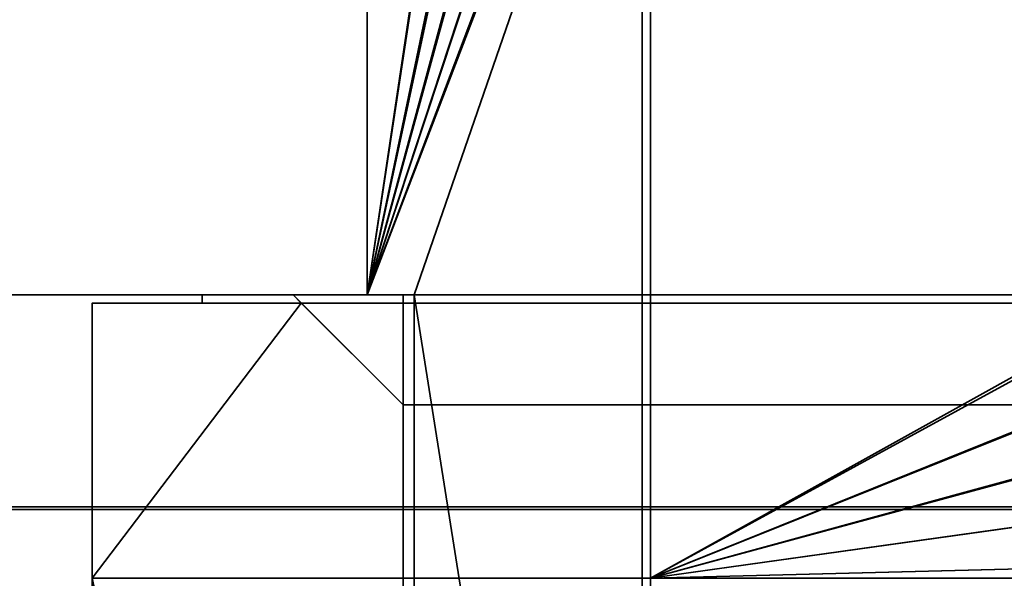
# Model space of a CAD drawing. Header units: millimetres. Extents: x -603 to 3703, y -121 to 193.
# Tile 484 of 656: x 1016 to 1033, y 173 to 183. Entities that reach past the tile are written whole.
import ezdxf

# ---------------------------------------------------------------- set-up
doc = ezdxf.new("R2010")
doc.units = ezdxf.units.MM
doc.layers.add('152', color=7, linetype='Continuous', true_color=0xffffff)

# ---------------------------------------------------------------- blocks, each defined once
blk = doc.blocks.new('UG_SURFACE_071')
at = {"layer": '152', "color": 14, "linetype": 'Continuous', "lineweight": 35}
for points in [[(1016.85, 173.15, -5.75), (1016.85, 178.15, -5.75), (1020.65, 178.15, -5.75)], [(1020.65, 178.15, -5.75), (1022.5, 176.3, -5.75), (1022.5, 173.15, -5.75), (1016.85, 173.15, -5.75)], [(1016.85, 173.15, 2030.4), (1022.5, 173.15, 2024.75), (1022.5, 176.3, 2024.75), (1020.65, 178.15, 2026.6)], [(1020.65, 178.15, 2026.6), (1016.85, 178.15, 2030.4), (1016.85, 173.15, 2030.4)], [(1016.85, 173.15, 2030.4), (1016.85, 178.15, 2030.4), (1016.85, 178.15, -5.75), (1016.85, 173.15, -5.75)], [(1020.65, 178.15, 2026.6), (1020.65, 178.15, -5.75), (1016.85, 178.15, -5.75), (1016.85, 178.15, 2030.4)], [(1022.5, 176.3, 2024.75), (1022.5, 176.3, -5.75), (1020.65, 178.15, -5.75), (1020.65, 178.15, 2026.6)], [(1022.5, 176.3, 2024.75), (1022.5, 173.15, 2024.75), (1022.5, 173.15, -5.75), (1022.5, 176.3, -5.75)], [(1016.85, 173.15, 2030.4), (1016.85, 173.15, -5.75), (1022.5, 173.15, -5.75), (1022.5, 173.15, 2024.75)]]:
    blk.add_3dface(points, dxfattribs=at)
blk = doc.blocks.new('UG_SURFACE_072')
at = {"layer": '152', "color": 7, "linetype": 'Continuous', "lineweight": 35}
for points in [[(1020.5, 178.3, -5.75), (1020.65, 178.15, -5.75), (1018.85, 178.15, -5.75), (1018.85, 178.3, -5.75)], [(1018.85, 178.15, -5.75), (1018.85, 178.15, 2028.4), (1018.85, 178.3, 2028.4), (1018.85, 178.3, -5.75)], [(1020.5, 178.3, 2026.75), (1020.5, 178.3, -5.75), (1018.85, 178.3, -5.75), (1018.85, 178.3, 2028.4)], [(1020.65, 178.15, 2026.6), (1020.5, 178.3, 2026.75), (1018.85, 178.3, 2028.4), (1018.85, 178.15, 2028.4)], [(1020.65, 178.15, 2026.6), (1018.85, 178.15, 2028.4), (1018.85, 178.15, -5.75), (1020.65, 178.15, -5.75)], [(1020.65, 178.15, -5.75), (1020.5, 178.3, -5.75), (1020.5, 178.3, 2026.75), (1020.65, 178.15, 2026.6)]]:
    blk.add_3dface(points, dxfattribs=at)
blk = doc.blocks.new('UG_SURFACE_073')
at = {"layer": '152', "color": 41, "linetype": 'Continuous', "lineweight": 35}
for points in [[(1016.85, 81, 2030.4), (1016.85, 173.15, 2030.4), (1016.85, 173.15, -5.75), (1016.85, 81, -5.75)], [(1022.5, 173.15, 2024.75), (1022.5, 173.15, -5.75), (1016.85, 173.15, -5.75), (1016.85, 173.15, 2030.4)], [(1016.85, 81, -5.75), (1016.85, 173.15, -5.75), (1022.5, 173.15, -5.75), (1022.5, 147.3, -5.75)], [(1016.85, 173.15, 2030.4), (1024.5, 89, 2022.75), (1022.5, 147.3, 2024.75)], [(1022.5, 147.3, 2024.75), (1022.5, 173.15, 2024.75), (1016.85, 173.15, 2030.4)], [(1016.85, 173.15, 2030.4), (1016.85, 81, 2030.4), (1024.5, 81, 2022.75), (1024.5, 89, 2022.75)], [(1022.5, 173.15, 2024.75), (1022.5, 147.3, 2024.75), (1022.5, 147.3, -5.75), (1022.5, 173.15, -5.75)], [(1027, 147.3, -5.75), (1027, 173.15, -5.75), (1038.85, 173.15, -5.75), (1038.85, 55.15, -5.75)], [(1028, 89, 2019.25), (1038.85, 173.15, 2008.4), (1027, 173.15, 2020.25), (1027, 147.3, 2020.25)], [(1027, 147.3, 2020.25), (1027, 173.15, 2020.25), (1027, 173.15, -5.75), (1027, 147.3, -5.75)], [(1038.85, 173.15, 2008.4), (1038.85, 173.15, -5.75), (1027, 173.15, -5.75), (1027, 173.15, 2020.25)], [(1028, 89, 2019.25), (1028, 55.15, 2019.25), (1038.85, 55.15, 2008.4), (1038.85, 173.15, 2008.4)]]:
    blk.add_3dface(points, dxfattribs=at)
blk = doc.blocks.new('UG_SURFACE_075')
at = {"layer": '152', "color": 14, "linetype": 'Continuous', "lineweight": 35}
for points in [[(1027, 173.15, -5.75), (1027, 178.15, -5.75), (1033.85, 178.15, -5.75), (1035.432, 177.835, -5.75)], [(1027, 173.15, 2020.25), (1027, 178.15, 2020.25), (1027, 178.15, -5.75), (1027, 173.15, -5.75)], [(1033.85, 178.15, 2013.4), (1033.85, 178.15, -5.75), (1027, 178.15, -5.75), (1027, 178.15, 2020.25)], [(1035.425, 177.748, 2011.825), (1033.85, 178.15, 2013.4), (1027, 178.15, 2020.25), (1027, 173.15, 2020.25)], [(1033.85, 178.15, -5.75), (1033.85, 178.15, 2013.4), (1035.425, 177.748, 2011.825)], [(1035.425, 177.748, 2011.825), (1035.432, 177.835, -5.75), (1033.85, 178.15, -5.75)], [(1027, 173.15, -5.75), (1035.432, 177.835, -5.75), (1035.763, 177.769, -5.75), (1036.774, 177.094, -5.75)], [(1035.763, 177.769, -5.75), (1035.432, 177.835, -5.75), (1035.425, 177.748, 2011.825)], [(1027, 173.15, 2020.25), (1036.783, 177.074, 2010.468), (1036.248, 177.538, 2011.002), (1035.425, 177.748, 2011.825)], [(1035.763, 177.769, -5.75), (1035.425, 177.748, 2011.825), (1036.248, 177.538, 2011.002)], [(1036.248, 177.538, 2011.002), (1036.774, 177.094, -5.75), (1035.763, 177.769, -5.75)], [(1036.248, 177.538, 2011.002), (1036.783, 177.074, 2010.468), (1036.774, 177.094, -5.75)], [(1027, 173.15, -5.75), (1036.774, 177.094, -5.75), (1037.386, 176.686, -5.75), (1037.794, 176.074, -5.75)], [(1027, 173.15, 2020.25), (1037.866, 176.121, 2009.384), (1037.853, 176.145, 2009.397), (1036.783, 177.074, 2010.468)], [(1037.386, 176.686, -5.75), (1036.774, 177.094, -5.75), (1036.783, 177.074, 2010.468)], [(1037.386, 176.686, -5.75), (1036.783, 177.074, 2010.468), (1037.853, 176.145, 2009.397)], [(1037.853, 176.145, 2009.397), (1037.794, 176.074, -5.75), (1037.386, 176.686, -5.75)], [(1038.567, 174.772, 2008.683), (1037.866, 176.121, 2009.384), (1027, 173.15, 2020.25)], [(1037.794, 176.074, -5.75), (1038.469, 175.063, -5.75), (1038.527, 174.772, -5.75), (1027, 173.15, -5.75)], [(1037.853, 176.145, 2009.397), (1037.866, 176.121, 2009.384), (1037.794, 176.074, -5.75)], [(1038.469, 175.063, -5.75), (1037.794, 176.074, -5.75), (1037.866, 176.121, 2009.384)], [(1038.469, 175.063, -5.75), (1037.866, 176.121, 2009.384), (1038.567, 174.772, 2008.683)], [(1038.567, 174.772, 2008.683), (1038.527, 174.772, -5.75), (1038.469, 175.063, -5.75)], [(1027, 173.15, -5.75), (1038.527, 174.772, -5.75), (1038.79, 173.452, -5.75)], [(1027, 173.15, 2020.25), (1038.802, 173.45, 2008.448), (1038.603, 174.703, 2008.647), (1038.567, 174.772, 2008.683)], [(1038.527, 174.772, -5.75), (1038.567, 174.772, 2008.683), (1038.603, 174.703, 2008.647)], [(1038.603, 174.703, 2008.647), (1038.79, 173.452, -5.75), (1038.527, 174.772, -5.75)], [(1038.603, 174.703, 2008.647), (1038.802, 173.45, 2008.448), (1038.79, 173.452, -5.75)], [(1038.79, 173.452, -5.75), (1038.85, 173.15, -5.75), (1027, 173.15, -5.75)], [(1027, 173.15, 2020.25), (1038.85, 173.15, 2008.4), (1038.802, 173.45, 2008.448)], [(1038.79, 173.452, -5.75), (1038.802, 173.45, 2008.448), (1038.85, 173.15, 2008.4)], [(1038.85, 173.15, 2008.4), (1038.85, 173.15, -5.75), (1038.79, 173.452, -5.75)], [(1027, 173.15, 2020.25), (1027, 173.15, -5.75), (1038.85, 173.15, -5.75), (1038.85, 173.15, 2008.4)]]:
    blk.add_3dface(points, dxfattribs=at)
blk = doc.blocks.new('UG_SURFACE_076')
at = {"layer": '152', "color": 7, "linetype": 'Continuous', "lineweight": 35}
for points in [[(1027, 178.3, -5.75), (1033.85, 178.3, -5.75), (1033.85, 178.15, -5.75), (1027, 178.15, -5.75)], [(1027, 178.3, 2020.25), (1027, 178.3, -5.75), (1027, 178.15, -5.75), (1027, 178.15, 2020.25)], [(1027, 178.3, 2020.25), (1033.85, 178.3, 2013.4), (1033.85, 178.3, -5.75), (1027, 178.3, -5.75)], [(1033.85, 178.3, 2013.4), (1027, 178.3, 2020.25), (1027, 178.15, 2020.25), (1033.85, 178.15, 2013.4)], [(1027, 178.15, 2020.25), (1027, 178.15, -5.75), (1033.85, 178.15, -5.75), (1033.85, 178.15, 2013.4)]]:
    blk.add_3dface(points, dxfattribs=at)
blk = doc.blocks.new('UG_SURFACE_079')
at = {"layer": '152', "color": 7, "linetype": 'Continuous', "lineweight": 35}
for points in [[(1973, 178.3, 2020.25), (1027, 178.3, 2020.25), (1027, 178.15, 2020.25), (1973, 178.15, 2020.25)], [(1966.15, 178.3, 2013.4), (1033.85, 178.3, 2013.4), (1027, 178.3, 2020.25), (1973, 178.3, 2020.25)], [(1033.85, 178.15, 2013.4), (1027, 178.15, 2020.25), (1027, 178.3, 2020.25), (1033.85, 178.3, 2013.4)], [(1966.15, 178.15, 2013.4), (1973, 178.15, 2020.25), (1027, 178.15, 2020.25), (1033.85, 178.15, 2013.4)]]:
    blk.add_3dface(points, dxfattribs=at)
blk = doc.blocks.new('UG_SURFACE_080')
at = {"layer": '152', "color": 41, "linetype": 'Continuous', "lineweight": 35}
for points in [[(1983.15, 173.15, 2030.4), (1977.5, 173.15, 2024.75), (1022.5, 173.15, 2024.75), (1016.85, 173.15, 2030.4)], [(1983.15, 81, 2030.4), (1983.15, 173.15, 2030.4), (1016.85, 173.15, 2030.4), (1016.85, 81, 2030.4)], [(1016.85, 173.15, 2030.4), (1022.5, 173.15, 2024.75), (1022.5, 147.3, 2024.75)], [(1022.5, 147.3, 2024.75), (1024.5, 89, 2022.75), (1016.85, 173.15, 2030.4)], [(1024.5, 89, 2022.75), (1024.5, 81, 2022.75), (1016.85, 81, 2030.4), (1016.85, 173.15, 2030.4)], [(1977.5, 173.15, 2024.75), (1977.5, 147.3, 2024.75), (1022.5, 147.3, 2024.75), (1022.5, 173.15, 2024.75)], [(1973, 147.3, 2020.25), (1973, 173.15, 2020.25), (1027, 173.15, 2020.25), (1027, 147.3, 2020.25)], [(1027, 147.3, 2020.25), (1027, 173.15, 2020.25), (1038.85, 173.15, 2008.4), (1038.85, 55.15, 2008.4)], [(1973, 173.15, 2020.25), (1961.15, 173.15, 2008.4), (1038.85, 173.15, 2008.4), (1027, 173.15, 2020.25)]]:
    blk.add_3dface(points, dxfattribs=at)
blk = doc.blocks.new('UG_SURFACE_081')
at = {"layer": '152', "color": 14, "linetype": 'Continuous', "lineweight": 35}
for points in [[(1038.85, 173.15, 2008.4), (1027, 173.15, 2020.25), (1027, 178.15, 2020.25), (1033.85, 178.15, 2013.4)], [(1973, 173.15, 2020.25), (1973, 178.15, 2020.25), (1027, 178.15, 2020.25), (1027, 173.15, 2020.25)], [(1973, 178.15, 2020.25), (1966.15, 178.15, 2013.4), (1033.85, 178.15, 2013.4), (1027, 178.15, 2020.25)], [(1961.15, 173.15, 2008.4), (1973, 173.15, 2020.25), (1027, 173.15, 2020.25), (1038.85, 173.15, 2008.4)]]:
    blk.add_3dface(points, dxfattribs=at)
blk = doc.blocks.new('UG_SURFACE_082')
at = {"layer": '152', "color": 14, "linetype": 'Continuous', "lineweight": 35}
for points in [[(1983.15, 178.15, 2030.4), (1979.35, 178.15, 2026.6), (1020.65, 178.15, 2026.6), (1016.85, 178.15, 2030.4)], [(1983.15, 173.15, 2030.4), (1983.15, 178.15, 2030.4), (1016.85, 178.15, 2030.4), (1016.85, 173.15, 2030.4)], [(1016.85, 173.15, 2030.4), (1016.85, 178.15, 2030.4), (1020.65, 178.15, 2026.6)], [(1020.65, 178.15, 2026.6), (1022.5, 176.3, 2024.75), (1022.5, 173.15, 2024.75), (1016.85, 173.15, 2030.4)], [(1977.5, 176.3, 2024.75), (1022.5, 176.3, 2024.75), (1020.65, 178.15, 2026.6), (1979.35, 178.15, 2026.6)], [(1977.5, 176.3, 2024.75), (1977.5, 173.15, 2024.75), (1022.5, 173.15, 2024.75), (1022.5, 176.3, 2024.75)], [(1977.5, 173.15, 2024.75), (1983.15, 173.15, 2030.4), (1016.85, 173.15, 2030.4), (1022.5, 173.15, 2024.75)]]:
    blk.add_3dface(points, dxfattribs=at)
blk = doc.blocks.new('UG_SURFACE_083')
at = {"layer": '152', "color": 252, "linetype": 'Continuous', "lineweight": 35}
for points in [[(1022.5, 178.3, -5.75), (1022.5, 176.3, -5.75), (1020.5, 178.3, -5.75)], [(1020.5, 178.3, -5.75), (1022.5, 176.3, -5.75), (1022.5, 176.3, 2024.75), (1020.5, 178.3, 2026.75)], [(1020.5, 178.3, 2026.75), (1022.5, 176.3, 2024.75), (1977.5, 176.3, 2024.75), (1979.5, 178.3, 2026.75)], [(1020.5, 178.3, 2026.75), (1979.5, 178.3, 2026.75), (1977.5, 178.3, 2024.75), (1022.5, 178.3, 2024.75)], [(1022.5, 178.3, 2024.75), (1022.5, 178.3, -5.75), (1020.5, 178.3, -5.75), (1020.5, 178.3, 2026.75)], [(1022.5, 176.3, -5.75), (1022.5, 178.3, -5.75), (1022.5, 178.3, 2024.75), (1022.5, 176.3, 2024.75)], [(1022.5, 176.3, 2024.75), (1022.5, 178.3, 2024.75), (1977.5, 178.3, 2024.75), (1977.5, 176.3, 2024.75)]]:
    blk.add_3dface(points, dxfattribs=at)
blk = doc.blocks.new('UG_SURFACE_084')
at = {"layer": '152', "color": 7, "linetype": 'Continuous', "lineweight": 35}
for points in [[(1018.85, 178.15, 2028.4), (1981.15, 178.15, 2028.4), (1981.15, 178.3, 2028.4), (1018.85, 178.3, 2028.4)], [(1981.15, 178.3, 2028.4), (1979.5, 178.3, 2026.75), (1020.5, 178.3, 2026.75), (1018.85, 178.3, 2028.4)], [(1018.85, 178.15, 2028.4), (1018.85, 178.3, 2028.4), (1020.5, 178.3, 2026.75), (1020.65, 178.15, 2026.6)], [(1981.15, 178.15, 2028.4), (1018.85, 178.15, 2028.4), (1020.65, 178.15, 2026.6), (1979.35, 178.15, 2026.6)], [(1020.65, 178.15, 2026.6), (1020.5, 178.3, 2026.75), (1979.5, 178.3, 2026.75), (1979.35, 178.15, 2026.6)]]:
    blk.add_3dface(points, dxfattribs=at)
blk = doc.blocks.new('UG_SURFACE_097')
at = {"layer": '152', "color": 41, "linetype": 'Continuous', "lineweight": 35}
for points in [[(971.85, 193.3, -5.75), (1021.85, 193.3, -5.75), (1021.85, 178.3, -5.75), (971.85, 178.3, -5.75)], [(1021.85, 178.3, 2025.4), (1021.85, 193.3, 2025.4), (971.85, 193.3, 2075.4), (971.85, 178.3, 2075.4)], [(1021.85, 178.3, -5.75), (1021.85, 193.3, -5.75), (1021.85, 193.3, 2025.4), (1021.85, 178.3, 2025.4)], [(971.85, 178.3, 2075.4), (971.85, 178.3, -5.75), (1021.85, 178.3, -5.75), (1021.85, 178.3, 2025.4)]]:
    blk.add_3dface(points, dxfattribs=at)
blk = doc.blocks.new('UG_SURFACE_098')
at = {"layer": '152', "color": 7, "linetype": 'Continuous', "lineweight": 35}
for points in [[(1027, 190.3, -5.75), (1027, 152.3, -5.75), (1026.85, 152.3, -5.75), (1026.85, 190.3, -5.75)], [(1026.85, 152.3, 2020.4), (1026.85, 190.3, 2020.4), (1026.85, 190.3, -5.75), (1026.85, 152.3, -5.75)], [(1026.85, 190.3, 2020.4), (1026.85, 152.3, 2020.4), (1027, 152.3, 2020.25), (1027, 190.3, 2020.25)], [(1027, 152.3, -5.75), (1027, 190.3, -5.75), (1027, 190.3, 2020.25), (1027, 152.3, 2020.25)]]:
    blk.add_3dface(points, dxfattribs=at)
blk = doc.blocks.new('UG_SURFACE_099')
at = {"layer": '152', "color": 14, "linetype": 'Continuous', "lineweight": 35}
for points in [[(1021.85, 193.3, -5.75), (1021.85, 178.3, -5.75), (1021.85, 178.3, 2025.4), (1021.85, 193.3, 2025.4)], [(1021.85, 178.3, -5.75), (1021.85, 193.3, -5.75), (1023.85, 193.3, -5.75), (1024.12, 193.246, -5.75)], [(1021.85, 193.3, 2025.4), (1021.85, 178.3, 2025.4), (1022.7, 178.3, 2024.55), (1026.85, 190.3, 2020.4)], [(1024.12, 193.246, -5.75), (1024.998, 193.072, -5.75), (1025.017, 193.059, -5.75), (1021.85, 178.3, -5.75)], [(1021.85, 178.3, -5.75), (1025.017, 193.059, -5.75), (1025.771, 192.555, -5.75)], [(1025.771, 192.555, -5.75), (1025.971, 192.421, -5.75), (1026.338, 191.873, -5.75), (1021.85, 178.3, -5.75)], [(1021.85, 178.3, -5.75), (1026.338, 191.873, -5.75), (1026.622, 191.448, -5.75), (1026.696, 191.073, -5.75)], [(1026.696, 191.073, -5.75), (1026.85, 190.3, -5.75), (1022.7, 178.3, -5.75), (1021.85, 178.3, -5.75)], [(1022.7, 178.3, -5.75), (1026.85, 190.3, -5.75), (1026.85, 152.15, -5.75)], [(1026.85, 152.15, 2020.4), (1026.85, 190.3, 2020.4), (1022.7, 178.3, 2024.55)], [(1026.85, 152.15, -5.75), (1026.85, 190.3, -5.75), (1026.85, 190.3, 2020.4), (1026.85, 152.15, 2020.4)], [(1021.85, 178.3, 2025.4), (1021.85, 178.3, -5.75), (1022.7, 178.3, -5.75), (1022.7, 178.3, 2024.55)], [(1022.7, 178.3, -5.75), (1022.7, 149.3, -5.75), (1022.7, 149.3, 2024.55), (1022.7, 178.3, 2024.55)], [(1026.85, 152.15, -5.75), (1024, 149.3, -5.75), (1022.7, 149.3, -5.75), (1022.7, 178.3, -5.75)], [(1022.7, 178.3, 2024.55), (1022.7, 149.3, 2024.55), (1024, 149.3, 2023.25), (1026.85, 152.15, 2020.4)]]:
    blk.add_3dface(points, dxfattribs=at)
blk = doc.blocks.new('UG_SURFACE_100')
at = {"layer": '152', "color": 7, "linetype": 'Continuous', "lineweight": 35}
for points in [[(966.7, 190.3, 2080.55), (966.7, 174.45, 2080.55), (2033.3, 174.45, 2080.55), (2033.3, 190.3, 2080.55)], [(2033.15, 190.3, 2080.4), (2033.15, 174.45, 2080.4), (966.85, 174.45, 2080.4), (966.85, 190.3, 2080.4)], [(1973.15, 152.3, 2020.4), (1973.15, 190.3, 2020.4), (1026.85, 190.3, 2020.4), (1026.85, 152.3, 2020.4)], [(1027, 190.3, 2020.25), (1027, 152.3, 2020.25), (1026.85, 152.3, 2020.4), (1026.85, 190.3, 2020.4)], [(1027, 152.3, 2020.25), (1027, 190.3, 2020.25), (1973, 190.3, 2020.25), (1973, 152.3, 2020.25)], [(2033.15, 174.45, 2080.4), (2033.3, 174.45, 2080.55), (966.7, 174.45, 2080.55), (966.85, 174.45, 2080.4)]]:
    blk.add_3dface(points, dxfattribs=at)
blk = doc.blocks.new('UG_SURFACE_101')
at = {"layer": '152', "color": 14, "linetype": 'Continuous', "lineweight": 35}
for points in [[(1021.85, 193.3, 2025.4), (1021.85, 178.3, 2025.4), (1978.15, 178.3, 2025.4), (1978.15, 193.3, 2025.4)], [(1021.85, 178.3, 2025.4), (1021.85, 193.3, 2025.4), (1023.85, 193.3, 2023.4), (1024.086, 193.259, 2023.164)], [(1021.85, 178.3, 2025.4), (1024.086, 193.259, 2023.164), (1024.857, 193.126, 2022.393), (1024.934, 193.08, 2022.316)], [(1024.934, 193.08, 2022.316), (1025.72, 192.608, 2021.531), (1021.85, 178.3, 2025.4)], [(1021.85, 178.3, 2025.4), (1025.72, 192.608, 2021.531), (1025.871, 192.518, 2021.379), (1026.334, 191.936, 2020.916)], [(1021.85, 178.3, 2025.4), (1026.334, 191.936, 2020.916), (1026.464, 191.773, 2020.787), (1026.715, 191.16, 2020.535)], [(1021.85, 178.3, 2025.4), (1026.715, 191.16, 2020.535), (1026.745, 191.085, 2020.504)], [(1026.745, 191.085, 2020.504), (1026.85, 190.3, 2020.4), (1022.7, 178.3, 2024.55), (1021.85, 178.3, 2025.4)], [(1022.7, 178.3, 2024.55), (1026.85, 190.3, 2020.4), (1026.85, 152.15, 2020.4)], [(1026.85, 152.15, 2020.4), (1026.85, 190.3, 2020.4), (1973.15, 190.3, 2020.4), (1973.15, 152.15, 2020.4)], [(1977.3, 178.3, 2024.55), (1978.15, 178.3, 2025.4), (1021.85, 178.3, 2025.4), (1022.7, 178.3, 2024.55)], [(1022.7, 178.3, 2024.55), (1022.7, 149.3, 2024.55), (1977.3, 149.3, 2024.55), (1977.3, 178.3, 2024.55)], [(1026.85, 152.15, 2020.4), (1024, 149.3, 2023.25), (1022.7, 149.3, 2024.55), (1022.7, 178.3, 2024.55)]]:
    blk.add_3dface(points, dxfattribs=at)
blk = doc.blocks.new('UG_SURFACE_102')
at = {"layer": '152', "color": 14, "linetype": 'Continuous', "lineweight": 35}
for points in [[(2028.15, 174.45, 2075.4), (971.85, 174.45, 2075.4), (971.85, 193.3, 2075.4), (2028.15, 193.3, 2075.4)], [(966.85, 190.3, 2080.4), (966.85, 174.45, 2080.4), (2033.15, 174.45, 2080.4), (2033.15, 190.3, 2080.4)], [(2028.15, 174.45, 2075.4), (2033.15, 174.45, 2080.4), (966.85, 174.45, 2080.4), (971.85, 174.45, 2075.4)]]:
    blk.add_3dface(points, dxfattribs=at)
blk = doc.blocks.new('UG_SURFACE_103')
at = {"layer": '152', "color": 41, "linetype": 'Continuous', "lineweight": 35}
for points in [[(971.85, 178.3, 2075.4), (971.85, 193.3, 2075.4), (1021.85, 193.3, 2025.4), (1021.85, 178.3, 2025.4)], [(971.85, 193.3, 2075.4), (971.85, 178.3, 2075.4), (2028.15, 178.3, 2075.4), (2028.15, 193.3, 2075.4)], [(1021.85, 178.3, 2025.4), (1021.85, 193.3, 2025.4), (1978.15, 193.3, 2025.4), (1978.15, 178.3, 2025.4)], [(1978.15, 178.3, 2025.4), (2028.15, 178.3, 2075.4), (971.85, 178.3, 2075.4), (1021.85, 178.3, 2025.4)]]:
    blk.add_3dface(points, dxfattribs=at)
blk = doc.blocks.new('UG_SURFACE_179')
at = {"layer": '152', "color": 252, "linetype": 'Continuous', "lineweight": 35}
for points in [[(835, 174.4, 2212.25), (2165, 174.4, 2212.25), (2015, 174.4, 2062.25), (985, 174.4, 2062.25)], [(2165, -18, 2212.25), (2165, 174.4, 2212.25), (835, 174.4, 2212.25), (835, -18, 2212.25)], [(985, -18, 2062.25), (985, 174.4, 2062.25), (2015, 174.4, 2062.25), (2015, -18, 2062.25)]]:
    blk.add_3dface(points, dxfattribs=at)

msp = doc.modelspace()

# ---------------------------------------------------------------- linework, layer by layer
at = {"layer": '152', "color": 41, "linetype": 'Continuous', "lineweight": 35}
for p, q in [((1021.85, 193.3, 2025.4), (1021.85, 178.3, 2025.4)), ((1021.85, 193.3, -5.75), (1021.85, 178.3, -5.75)), ((1021.85, 193.3, 2025.4), (1021.85, 178.3, 2025.4)), ((971.85, 178.3, 2075.4), (2028.15, 178.3, 2075.4)), ((971.85, 178.3, 2075.4), (1021.85, 178.3, 2025.4)), ((1021.85, 178.3, -5.75), (971.85, 178.3, -5.75)), ((1021.85, 178.3, 2025.4), (971.85, 178.3, 2075.4)), ((1021.85, 178.3, 2025.4), (1978.15, 178.3, 2025.4)), ((1021.85, 178.3, -5.75), (1021.85, 178.3, 2025.4)), ((1016.85, 81, 2030.4), (1016.85, 173.15, 2030.4)), ((1022.5, 173.15, 2024.75), (1016.85, 173.15, 2030.4)), ((1016.85, 173.15, -5.75), (1022.5, 173.15, -5.75)), ((1016.85, 173.15, 2030.4), (1022.5, 173.15, 2024.75)), ((1016.85, 81, 2030.4), (1016.85, 173.15, 2030.4)), ((1016.85, 173.15, 2030.4), (1016.85, 173.15, -5.75)), ((1983.15, 173.15, 2030.4), (1016.85, 173.15, 2030.4)), ((1016.85, 81, -5.75), (1016.85, 173.15, -5.75)), ((1022.5, 173.15, -5.75), (1022.5, 147.3, -5.75)), ((1022.5, 173.15, 2024.75), (1022.5, 147.3, 2024.75)), ((1022.5, 173.15, 2024.75), (1022.5, 173.15, -5.75)), ((1977.5, 173.15, 2024.75), (1022.5, 173.15, 2024.75)), ((1022.5, 173.15, 2024.75), (1022.5, 147.3, 2024.75)), ((1027, 147.3, -5.75), (1027, 173.15, -5.75)), ((1027, 173.15, 2020.25), (1027, 147.3, 2020.25)), ((1027, 173.15, -5.75), (1038.85, 173.15, -5.75)), ((1027, 173.15, 2020.25), (1027, 173.15, -5.75)), ((1973, 173.15, 2020.25), (1027, 173.15, 2020.25))]:
    msp.add_line(p, q, dxfattribs=at)
at = {"layer": '152', "color": 14, "linetype": 'Continuous', "lineweight": 35}
for p, q in [((1021.85, 178.3, 2025.4), (1021.85, 193.3, 2025.4)), ((1021.85, 178.3, 2025.4), (1021.85, 193.3, 2025.4)), ((1021.85, 178.3, -5.75), (1021.85, 193.3, -5.75)), ((1026.85, 190.3, 2020.4), (1026.85, 152.15, 2020.4)), ((1026.85, 190.3, 2020.4), (1026.85, 152.15, 2020.4)), ((1026.85, 190.3, -5.75), (1026.85, 152.15, -5.75)), ((1016.85, 173.15, 2030.4), (1016.85, 178.15, 2030.4)), ((1016.85, 178.15, 2030.4), (1020.65, 178.15, 2026.6)), ((1016.85, 173.15, 2030.4), (1016.85, 178.15, 2030.4)), ((1016.85, 173.15, -5.75), (1016.85, 178.15, -5.75)), ((1016.85, 178.15, 2030.4), (1016.85, 178.15, -5.75)), ((1983.15, 178.15, 2030.4), (1016.85, 178.15, 2030.4)), ((1020.65, 178.15, 2026.6), (1016.85, 178.15, 2030.4)), ((1016.85, 178.15, -5.75), (1020.65, 178.15, -5.75)), ((1020.65, 178.15, 2026.6), (1020.65, 178.15, -5.75)), ((1979.35, 178.15, 2026.6), (1020.65, 178.15, 2026.6)), ((1022.5, 176.3, 2024.75), (1020.65, 178.15, 2026.6)), ((1022.5, 176.3, 2024.75), (1020.65, 178.15, 2026.6)), ((1020.65, 178.15, -5.75), (1022.5, 176.3, -5.75)), ((1021.85, 178.3, -5.75), (1021.85, 178.3, 2025.4)), ((1021.85, 178.3, 2025.4), (1978.15, 178.3, 2025.4)), ((1021.85, 178.3, 2025.4), (1022.7, 178.3, 2024.55)), ((1022.7, 178.3, 2024.55), (1021.85, 178.3, 2025.4)), ((1022.7, 178.3, -5.75), (1021.85, 178.3, -5.75)), ((1022.7, 149.3, 2024.55), (1022.7, 178.3, 2024.55)), ((1022.7, 178.3, 2024.55), (1977.3, 178.3, 2024.55)), ((1022.7, 149.3, 2024.55), (1022.7, 178.3, 2024.55)), ((1022.7, 149.3, -5.75), (1022.7, 178.3, -5.75)), ((1022.7, 178.3, -5.75), (1022.7, 178.3, 2024.55)), ((1027, 173.15, -5.75), (1027, 178.15, -5.75)), ((1027, 178.15, 2020.25), (1033.85, 178.15, 2013.4)), ((1027, 178.15, 2020.25), (1027, 178.15, -5.75)), ((1027, 178.15, 2020.25), (1027, 173.15, 2020.25)), ((1027, 173.15, 2020.25), (1027, 178.15, 2020.25)), ((1027, 178.15, -5.75), (1033.85, 178.15, -5.75)), ((1033.85, 178.15, 2013.4), (1027, 178.15, 2020.25)), ((1973, 178.15, 2020.25), (1027, 178.15, 2020.25)), ((1022.5, 176.3, 2024.75), (1022.5, 176.3, -5.75)), ((1022.5, 176.3, 2024.75), (1022.5, 173.15, 2024.75)), ((1022.5, 176.3, 2024.75), (1022.5, 173.15, 2024.75)), ((1977.5, 176.3, 2024.75), (1022.5, 176.3, 2024.75)), ((1022.5, 176.3, -5.75), (1022.5, 173.15, -5.75)), ((966.85, 174.45, 2080.4), (2033.15, 174.45, 2080.4)), ((971.85, 174.45, 2075.4), (2028.15, 174.45, 2075.4)), ((1022.5, 173.15, -5.75), (1016.85, 173.15, -5.75)), ((1022.5, 173.15, 2024.75), (1016.85, 173.15, 2030.4)), ((1983.15, 173.15, 2030.4), (1016.85, 173.15, 2030.4)), ((1016.85, 173.15, 2030.4), (1016.85, 173.15, -5.75)), ((1016.85, 173.15, 2030.4), (1022.5, 173.15, 2024.75)), ((1022.5, 173.15, 2024.75), (1022.5, 173.15, -5.75)), ((1977.5, 173.15, 2024.75), (1022.5, 173.15, 2024.75)), ((1038.85, 173.15, -5.75), (1027, 173.15, -5.75)), ((1973, 173.15, 2020.25), (1027, 173.15, 2020.25)), ((1027, 173.15, 2020.25), (1027, 173.15, -5.75))]:
    msp.add_line(p, q, dxfattribs=at)
at = {"layer": '152', "color": 7, "linetype": 'Continuous', "lineweight": 35}
for p, q in [((1026.85, 190.3, 2020.4), (1026.85, 152.3, 2020.4)), ((1026.85, 190.3, -5.75), (1026.85, 152.3, -5.75)), ((1026.85, 190.3, 2020.4), (1026.85, 152.3, 2020.4)), ((1027, 190.3, 2020.25), (1027, 152.3, 2020.25)), ((1027, 190.3, 2020.25), (1027, 152.3, 2020.25)), ((1027, 190.3, -5.75), (1027, 152.3, -5.75)), ((1018.85, 178.3, 2028.4), (1018.85, 178.15, 2028.4)), ((1020.5, 178.3, 2026.75), (1018.85, 178.3, 2028.4)), ((1018.85, 178.3, -5.75), (1020.5, 178.3, -5.75)), ((1018.85, 178.3, -5.75), (1018.85, 178.15, -5.75)), ((1018.85, 178.3, 2028.4), (1020.5, 178.3, 2026.75)), ((1981.15, 178.3, 2028.4), (1018.85, 178.3, 2028.4)), ((1018.85, 178.3, 2028.4), (1018.85, 178.3, -5.75)), ((1018.85, 178.15, 2028.4), (1018.85, 178.3, 2028.4)), ((1018.85, 178.15, -5.75), (1020.65, 178.15, -5.75)), ((1018.85, 178.15, 2028.4), (1020.65, 178.15, 2026.6)), ((1020.65, 178.15, 2026.6), (1018.85, 178.15, 2028.4)), ((1018.85, 178.15, 2028.4), (1018.85, 178.15, -5.75)), ((1981.15, 178.15, 2028.4), (1018.85, 178.15, 2028.4)), ((1020.5, 178.3, 2026.75), (1020.5, 178.3, -5.75)), ((1020.65, 178.15, 2026.6), (1020.5, 178.3, 2026.75)), ((1020.65, 178.15, 2026.6), (1020.5, 178.3, 2026.75)), ((1020.5, 178.3, -5.75), (1020.65, 178.15, -5.75)), ((1979.5, 178.3, 2026.75), (1020.5, 178.3, 2026.75)), ((1020.65, 178.15, 2026.6), (1020.65, 178.15, -5.75)), ((1979.35, 178.15, 2026.6), (1020.65, 178.15, 2026.6)), ((1027, 178.3, 2020.25), (1033.85, 178.3, 2013.4)), ((1033.85, 178.3, 2013.4), (1027, 178.3, 2020.25)), ((1027, 178.3, 2020.25), (1027, 178.3, -5.75)), ((1033.85, 178.3, -5.75), (1027, 178.3, -5.75)), ((1027, 178.3, 2020.25), (1027, 178.15, 2020.25)), ((1027, 178.3, 2020.25), (1027, 178.15, 2020.25)), ((1027, 178.3, -5.75), (1027, 178.15, -5.75)), ((1973, 178.3, 2020.25), (1027, 178.3, 2020.25)), ((1027, 178.15, 2020.25), (1033.85, 178.15, 2013.4)), ((1033.85, 178.15, 2013.4), (1027, 178.15, 2020.25)), ((1033.85, 178.15, -5.75), (1027, 178.15, -5.75)), ((1027, 178.15, 2020.25), (1027, 178.15, -5.75)), ((1973, 178.15, 2020.25), (1027, 178.15, 2020.25)), ((966.7, 174.45, 2080.55), (2033.3, 174.45, 2080.55)), ((966.85, 174.45, 2080.4), (2033.15, 174.45, 2080.4))]:
    msp.add_line(p, q, dxfattribs=at)
at = {"layer": '152', "color": 252, "linetype": 'Continuous', "lineweight": 35}
for p, q in [((1020.5, 178.3, 2026.75), (1022.5, 176.3, 2024.75)), ((1020.5, 178.3, 2026.75), (1020.5, 178.3, -5.75)), ((1020.5, 178.3, -5.75), (1022.5, 176.3, -5.75)), ((1022.5, 178.3, -5.75), (1020.5, 178.3, -5.75)), ((1979.5, 178.3, 2026.75), (1020.5, 178.3, 2026.75)), ((1022.5, 176.3, 2024.75), (1022.5, 178.3, 2024.75)), ((1022.5, 176.3, -5.75), (1022.5, 178.3, -5.75)), ((1022.5, 178.3, 2024.75), (1022.5, 178.3, -5.75)), ((1977.5, 178.3, 2024.75), (1022.5, 178.3, 2024.75)), ((1022.5, 176.3, 2024.75), (1022.5, 176.3, -5.75)), ((1977.5, 176.3, 2024.75), (1022.5, 176.3, 2024.75)), ((2165, 174.4, 2212.25), (835, 174.4, 2212.25)), ((985, 174.4, 2062.25), (2015, 174.4, 2062.25))]:
    msp.add_line(p, q, dxfattribs=at)

# ---------------------------------------------------------------- block references
at = {"layer": '152', "color": 7, "linetype": 'Continuous', "lineweight": 35}
for name in ['UG_SURFACE_098', 'UG_SURFACE_100', 'UG_SURFACE_072', 'UG_SURFACE_084', 'UG_SURFACE_076', 'UG_SURFACE_079']:
    msp.add_blockref(name, (0, 0), dxfattribs=at)
at = {"layer": '152', "color": 14, "linetype": 'Continuous', "lineweight": 35}
for name in ['UG_SURFACE_102', 'UG_SURFACE_099', 'UG_SURFACE_101', 'UG_SURFACE_071', 'UG_SURFACE_082', 'UG_SURFACE_075', 'UG_SURFACE_081']:
    msp.add_blockref(name, (0, 0), dxfattribs=at)
at = {"layer": '152', "color": 41, "linetype": 'Continuous', "lineweight": 35}
for name in ['UG_SURFACE_097', 'UG_SURFACE_103', 'UG_SURFACE_073', 'UG_SURFACE_080']:
    msp.add_blockref(name, (0, 0), dxfattribs=at)
at = {"layer": '152', "color": 252, "linetype": 'Continuous', "lineweight": 35}
for name in ['UG_SURFACE_083', 'UG_SURFACE_179']:
    msp.add_blockref(name, (0, 0), dxfattribs=at)

doc.saveas('drawing.dxf')
